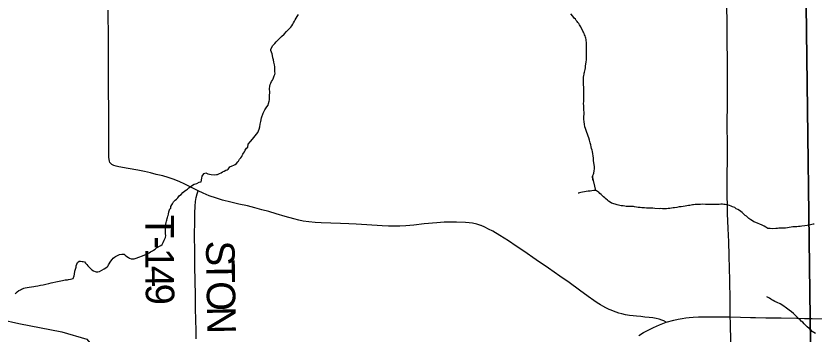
# Model space of a CAD drawing. Extents: x 103424 to 290657, y 38711 to 110967.
# Drawn here: x 140816 to 149253, y 60565 to 63924 of the extents above; entities that cross this region are included whole.
import ezdxf

# ---------------------------------------------------------------- set-up
doc = ezdxf.new("R2010")
doc.units = 0
for name, color, linetype in [('GM_X_Corporation', 7, 'Continuous'), ('GM_X_County_Road', 7, 'Continuous'), ('GM_X_Minor_River', 7, 'Continuous'), ('GM_X_Rail_Line', 7, 'Continuous'), ('GM_X_State_Route', 7, 'Continuous'), ('GM_X_Township_Road', 7, 'Continuous'), ('GM_X_Township_Road_Text', 7, 'Continuous')]:
    doc.layers.add(name, color=color, linetype=linetype)

msp = doc.modelspace()

# ---------------------------------------------------------------- linework, layer by layer
at = {"layer": 'GM_X_Corporation'}
for points in [[(149274.7, 56114.3), (149214.2, 60733.4), (149097.2, 69817.3), (149097.1, 69822.5), (149073.5, 71652), (151578, 71707.7)], [(149097.2, 69817.3), (149214.2, 60733.4), (149274.7, 56114.3)]]:
    msp.add_lwpolyline(points, dxfattribs=at)
at = {"layer": 'GM_X_County_Road'}
for points in [[(142743.1, 62076.8), (142672.7, 62112.8), (142600.8, 62149.1), (142542.2, 62174.3), (142477.9, 62199.5), (142423.6, 62217.8), (142367.5, 62234.2), (142299.4, 62251.2), (142237.6, 62266.3), (142173.3, 62280.8), (142103.3, 62295.4), (142003.8, 62313), (141904.3, 62330.7), (141875, 62337), (141851.1, 62344.5), (141830.9, 62354.2), (141818.2, 62365.7), (141809.4, 62377.5), (141804, 62391.2), (141800.2, 62409.7), (141797.4, 62431.9), (141796, 62461.7), (141793.3, 63613.1), (141792.7, 63778.2), (141792.3, 63882.6), (141791.9, 63987)], [(145729.4, 61711.8), (145690.1, 61724.7), (145644.1, 61735.4), (145605.7, 61740.4), (145569.1, 61743), (145472.6, 61746.1), (145405.1, 61746.7), (145344.6, 61745.5), (145264.5, 61741), (145133.3, 61728.4), (145023, 61716.5), (144938.5, 61708.3), (144874.2, 61705.1), (144814.2, 61703.2), (144753.1, 61703.8), (144686.2, 61706.4), (144524.2, 61717.1), (144412.5, 61724.7), (144334.4, 61728.6), (144246.7, 61732.9), (144144.9, 61736.6), (144043, 61740.4), (143979.8, 61743), (143913.7, 61749.9), (143852.6, 61758.6), (143804.7, 61768.2), (143754.9, 61780.2), (143663.2, 61805), (143565.7, 61835), (143489.4, 61857.7), (143415.8, 61877.9), (143342.4, 61898.1), (143263, 61917.6), (143171.6, 61937), (143086.4, 61956.7), (143000, 61979.4), (142934.4, 61999), (142860.1, 62025.8), (142795.6, 62052.8), (142743.1, 62076.8)], [(147690.3, 60689.8), (147663.9, 60703.6), (147645.2, 60713.1), (147616.1, 60721.5), (147582.9, 60728.5), (147549, 60735), (147509.2, 60740.6), (147465.8, 60744.8), (147423.4, 60748.9), (147378.2, 60752), (147340.7, 60755.9), (147300.8, 60761), (147259.1, 60768.1), (147220.4, 60777), (147189.6, 60786), (147161.3, 60796), (147133.8, 60805.9), (147108.1, 60816.6), (147088.3, 60824.8), (147050.6, 60842.8), (147022.1, 60858.3), (146994.8, 60873.5), (146961.2, 60894.8), (146926.2, 60918), (146865.7, 60961.5), (146772.5, 61029.1), (146663.8, 61109.2), (146567.3, 61177.3), (146444.6, 61260.6), (146314.3, 61350.4), (146183.9, 61440.3), (146104.2, 61494.5), (146024.4, 61548.7), (145932.9, 61606.1), (145856.1, 61650.5), (145813.1, 61673.6), (145773.4, 61693.1), (145734.3, 61710.1), (145729.4, 61711.8)]]:
    msp.add_lwpolyline(points, dxfattribs=at)
at = {"layer": 'GM_X_Minor_River'}
for points in [[(142946.8, 62251.6), (142966.9, 62260.1), (142986.9, 62268.6), (143000.9, 62277), (143016.9, 62285.5), (143034.9, 62293.9), (143048.9, 62300.3), (143058.9, 62304.5), (143070.7, 62321), (143078.5, 62331.2), (143102.6, 62341.8), (143120.6, 62348.3), (143132.6, 62356.6), (143146.5, 62367), (143160.3, 62383.5), (143170.3, 62389.7), (143179.9, 62410.1), (143191.7, 62426.6), (143203.6, 62438.9), (143207.4, 62449.1), (143215.1, 62465.4), (143223, 62475.7), (143230.8, 62488), (143238.5, 62506.3), (143252.2, 62526.8), (143266.2, 62537.2), (143271.5, 62571.7), (143297.2, 62598.5), (143314.9, 62623.1), (143371.9, 62695), (143381.7, 62709.3), (143387.4, 62729.6), (143392.9, 62754), (143398.4, 62780.4), (143403.8, 62810.8), (143413.2, 62847.3), (143430.3, 62896.1), (143447.7, 62932.9), (143467.3, 62963.6), (143481, 62982), (143486.7, 62998.3), (143492.3, 63022.7), (143496, 63036.9), (143497.7, 63051.1), (143497.1, 63081.3), (143498.4, 63117.7), (143497.5, 63156), (143501, 63182.4), (143504.7, 63198.6), (143510.4, 63214.9), (143518.2, 63231.2), (143527.9, 63247.6), (143535.7, 63259.8), (143539.5, 63272), (143545.2, 63290.3), (143551, 63304.6), (143554.7, 63318.8), (143554.4, 63332.9), (143554.1, 63349.1), (143553.7, 63365.2), (143551.3, 63385.4), (143548.7, 63409.5), (143542.1, 63435.6), (143537.5, 63459.8), (143533, 63481.9), (143528.5, 63506), (143524.1, 63524.1), (143517.6, 63542.1), (143511.2, 63560.1), (143508.9, 63572.2), (143530.3, 63611.1), (143542.1, 63623.4), (143552, 63633.7), (143567.8, 63652.2), (143581.7, 63664.7), (143599.5, 63683.2), (143623.3, 63705.9), (143651, 63730.8), (143676.6, 63761.6), (143700.4, 63786.4), (143720.2, 63805), (143732, 63821.4), (143741.7, 63837.7), (143749.5, 63850), (143759.2, 63870.4), (143767, 63884.7), (143776.8, 63901.1), (143788.5, 63919.5), (143804.2, 63940.1)], [(146946.3, 62082.1), (146912.7, 62230.9), (146913.6, 62188.5), (146912.7, 62230.9), (146920.3, 62253.3), (146926.1, 62265.5), (146929.6, 62289.8), (146931.3, 62308), (146930.8, 62332.2), (146928.2, 62356.4), (146925.8, 62374.5), (146921.3, 62396.7), (146920.8, 62420.9), (146918.2, 62447.1), (146915.7, 62469.2), (146911.2, 62491.3), (146906.8, 62505.4), (146902.4, 62525.5), (146898, 62543.5), (146893.5, 62563.6), (146887, 62585.7), (146880.3, 62611.8), (146871.7, 62635.8), (146865.3, 62655.9), (146856.7, 62675.9), (146850.3, 62693.9), (146843.8, 62714), (146837.3, 62734), (146830.8, 62754.1), (146826.2, 62782.2), (146823.6, 62806.4), (146821, 62834.6), (146820.5, 62860.9), (146821.9, 62887.1), (146818.5, 62951.7), (146818, 62973.9), (146817.5, 62998.1), (146819.1, 63020.3), (146818.5, 63048.6), (146818, 63068.8), (146819.6, 63091), (146819.2, 63111.2), (146820.7, 63133.4), (146820.3, 63153.6), (146819.8, 63175.8), (146817.5, 63191.9), (146817.2, 63206), (146816.9, 63220.2), (146816.6, 63232.3), (146816.4, 63242.4), (146816.1, 63254.5), (146815.9, 63266.6), (146817.7, 63276.7), (146819.3, 63297), (146823, 63309.1), (146824.8, 63319.3), (146826.6, 63331.4), (146830.3, 63345.7), (146832.1, 63359.8), (146835.8, 63376), (146837.3, 63396.3), (146841, 63416.5), (146844.5, 63438.8), (146846.1, 63461.1), (146847.7, 63481.3), (146849.3, 63499.5), (146849, 63513.6), (146848.7, 63529.8), (146848.3, 63545.9), (146847.9, 63566.1), (146847.5, 63584.3), (146847.1, 63604.4), (146846.5, 63628.7), (146846.2, 63646.8), (146843.8, 63660.9), (146843.5, 63675), (146839.2, 63689.1), (146836.9, 63701.1), (146832.6, 63713.2), (146828.3, 63725.2), (146822, 63737.2), (146817.6, 63753.2), (146809.3, 63765.2), (146788.1, 63809.1), (146781.9, 63819.1), (146773.6, 63829), (146765.2, 63842.9), (146756.8, 63854.9), (146748.6, 63864.8), (146740.2, 63876.7), (146729.9, 63888.6), (146717.4, 63902.5), (146702.9, 63920.3), (146682.1, 63946.1)], [(141634.6, 61231.7), (141653, 61224.1), (141663.2, 61220.2), (141681.3, 61222.7), (141699.4, 61227.1), (141723.4, 61239.7), (141747.4, 61252.4), (141765.3, 61262.8), (141781.3, 61273.3), (141789.1, 61285.6), (141795, 61295.8), (141802.8, 61308.1), (141810.6, 61322.4), (141820.4, 61334.7), (141832.1, 61353.1), (141844, 61365.5), (141855.9, 61375.9), (141869.9, 61384.2), (141887.9, 61392.7), (141909.9, 61403.3), (141934, 61407.9), (141946.1, 61410.1), (141958.3, 61408.4), (141970.6, 61398.5), (141987.1, 61382.8), (142005.5, 61373.1), (142015.7, 61367.2), (142032.1, 61359.5), (142042.2, 61357.7), (142052.3, 61357.9), (142066.5, 61358.2), (142086.6, 61364.7), (142114.6, 61377.5), (142152.7, 61392.4), (142176.7, 61401), (142194.7, 61409.5), (142210.8, 61415.9), (142222.7, 61424.2), (142236.7, 61432.6), (142250.7, 61441), (142260.7, 61445.2), (142270.6, 61451.5), (142286.6, 61462), (142302.5, 61474.4), (142348.4, 61501.7), (142362.4, 61510), (142372, 61530.4), (142381.6, 61554.9), (142389.4, 61571.2), (142395.1, 61585.5), (142398.7, 61605.7), (142398.3, 61623.9), (142398, 61638), (142397.8, 61648.1), (142397.4, 61666.3), (142397, 61686.4), (142398.6, 61706.7), (142400.2, 61724.9), (142403.9, 61743.1), (142407.7, 61755.3), (142409.4, 61767.5), (142413.1, 61785.7), (142418.9, 61796), (142420.7, 61808.1), (142424.5, 61818.3), (142428.3, 61832.5), (142431.8, 61854.8), (142443.3, 61887.4), (142453.2, 61895.6), (142454.9, 61911.8), (142464.6, 61928.2), (142472.4, 61940.5), (142482.1, 61960.9), (142499.9, 61977.4), (142513.8, 61989.8), (142525.7, 62004.2), (142543.4, 62026.8), (142563.3, 62039.4), (142581.1, 62059.9), (142600.9, 62076.5), (142618.9, 62087), (142628.9, 62093.3), (142644.7, 62109.8), (142656.6, 62120.1), (142668.6, 62126.5), (142682.5, 62138.9), (142700.5, 62147.3), (142712.5, 62151.6), (142728.6, 62156), (142752.6, 62168.7), (142774.7, 62171.2), (142780, 62209.6), (142785.6, 62232), (142791.4, 62244.2), (142807.2, 62258.7), (142823.2, 62267.1), (142843.6, 62257.5), (142880.2, 62250.2), (142914.6, 62246.9), (142934.8, 62249.4), (142946.8, 62251.6)], [(147433.1, 61899), (147414.9, 61900.6), (147402.7, 61902.4), (147392.6, 61902.1), (147376.4, 61905.8), (147356.1, 61907.4), (147343.9, 61911.2), (147329.8, 61910.9), (147315.6, 61912.6), (147303.5, 61912.3), (147293.4, 61912.1), (147281.3, 61911.8), (147267.1, 61913.5), (147252.9, 61915.2), (147236.7, 61918.9), (147214.4, 61920.5), (147200.2, 61924.2), (147186, 61925.9), (147173.8, 61929.7), (147161.6, 61933.5), (147149.4, 61937.2), (147137.2, 61941), (147124.9, 61944.8), (147112.7, 61948.5), (147096.4, 61958.3), (147082, 61968.1), (147069.6, 61979.9), (147053.2, 61991.7), (147040.8, 62003.5), (147026.4, 62015.3), (147014.1, 62027.2), (147001.7, 62039), (146989.3, 62050.8), (146976.9, 62062.7), (146964.6, 62070.5), (146954.4, 62076.3), (146944.2, 62080.1), (146926, 62079.7), (146905.9, 62077.3), (146885.7, 62074.8), (146865.6, 62072.4), (146805.1, 62063), (146789, 62058.6), (146775, 62056.3), (146762.9, 62054), (146758.8, 62053.9)], [(149253.7, 61726.6), (149243.6, 61724.4), (149229.5, 61722), (149215.4, 61719.7), (149201.4, 61715.4), (149179.2, 61710.9), (149155.1, 61706.3), (149124.8, 61703.6), (149106.7, 61701.2), (149088.5, 61700.8), (149072.4, 61698.4), (149058.3, 61698.1), (149044.2, 61695.8), (149030, 61695.5), (149011.9, 61693.1), (148991.8, 61688.6), (148971.6, 61686.1), (148951.5, 61683.7), (148917.1, 61682.9), (148905, 61682.7), (148880.8, 61682.2), (148866.7, 61679.8), (148850.5, 61679.5), (148814.2, 61676.7), (148787.9, 61678.1), (148775.7, 61679.9), (148765.6, 61679.6), (148743.1, 61693.3), (148726.7, 61705), (148704.2, 61714.6), (148681.8, 61724.3), (148661.4, 61733.9), (148638.9, 61743.5), (148618.6, 61751.1), (148602.2, 61760.9), (148585.8, 61772.6), (148565.3, 61786.3), (148550.8, 61800.1), (148538.5, 61810), (148526.2, 61817.8), (148493.2, 61847.3), (148478.8, 61859.2), (148464.5, 61868.9), (148448.1, 61880.7), (148431.7, 61888.4), (148415.3, 61900.2), (148392.9, 61907.8), (148376.6, 61915.5), (148360.3, 61921.2), (148344, 61926.9), (148327.8, 61930.6), (148313.6, 61932.3), (148299.4, 61934), (148285.2, 61935.7), (148267, 61935.3), (148248.9, 61932.9), (148232.7, 61932.5), (148206.4, 61934), (148184.2, 61933.5), (148157.9, 61932.9), (148133.7, 61932.4), (148107.4, 61933.9), (148079.1, 61935.3), (148052.9, 61932.7), (148028.6, 61932.1), (148010.4, 61931.7), (147996.3, 61931.4), (147978.2, 61929), (147968.1, 61928.8), (147954, 61926.5), (147941.9, 61924.2), (147925.8, 61921.8), (147907.6, 61919.4), (147889.5, 61915), (147869.4, 61912.5), (147849.2, 61910.1), (147827, 61907.6), (147802.9, 61903), (147778.7, 61898.4), (147762.6, 61896.1), (147746.5, 61895.7), (147730.4, 61891.3), (147712.2, 61890.9), (147694, 61888.5), (147671.8, 61888), (147651.6, 61887.6), (147633.4, 61889.2), (147617.3, 61888.9), (147570.7, 61891.9), (147550.5, 61893.5), (147532.3, 61893.1), (147508, 61894.6), (147483.7, 61896), (147459.4, 61897.5), (147433.1, 61899)], [(140809, 60993.7), (140819, 61000), (140828.8, 61012.3), (140846.7, 61024.8), (140862.7, 61033.2), (140874.8, 61037.5), (140884.8, 61041.8), (140898.8, 61048.2), (140912.8, 61052.5), (140935, 61057), (140955.1, 61059.5), (140979.3, 61062), (141003.5, 61066.6), (141023.6, 61071.1), (141047.8, 61075.6), (141074, 61080.2), (141102.1, 61084.9), (141132.3, 61091.6), (141162.4, 61100.3), (141188.6, 61104.9), (141255, 61118.5), (141271.1, 61122.9), (141289.2, 61127.3), (141307.3, 61131.7), (141323.4, 61134.1), (141337.5, 61136.4), (141349.6, 61138.7), (141359.7, 61138.9), (141371.8, 61141.2), (141394, 61143.7), (141408, 61148.1), (141420, 61152.4), (141429.6, 61178.8), (141433.3, 61197.1), (141438.7, 61227.5), (141444.3, 61249.8), (141448.1, 61260), (141451.9, 61270.2), (141453.6, 61284.3), (141459.3, 61304.6), (141465, 61318.9), (141484.9, 61333.5), (141499.1, 61333.8), (141515.3, 61332.1), (141527.4, 61332.4), (141541.6, 61328.6), (141550, 61314.7), (141564.5, 61298.9), (141574.8, 61287), (141581.1, 61277), (141618.2, 61243.5), (141634.6, 61231.7)], [(149268.2, 60570), (149251.8, 60581.8), (149235.4, 60593.5), (149218.9, 60609.3), (149200.4, 60625.1), (149181.8, 60642.8), (149163.3, 60658.6), (149148.8, 60672.4), (149134.3, 60690.3), (149117.9, 60702), (149105.5, 60713.8), (149095.2, 60723.7), (149086.9, 60733.6), (149076.6, 60743.5), (149064.2, 60755.4), (149051.8, 60767.2), (149035.3, 60783), (149014.7, 60800.7), (148990.1, 60818.3), (148961.3, 60839.9), (148922.4, 60865.3), (148893.7, 60882.9), (148865.1, 60898.4), (148840.6, 60910), (148822.2, 60919.7), (148807.9, 60927.5), (148797.7, 60933.3), (148781.3, 60943), (148767, 60950.8), (148754.7, 60958.6), (148752.7, 60958.6)]]:
    msp.add_lwpolyline(points, dxfattribs=at)
at = {"layer": 'GM_X_Rail_Line'}
msp.add_lwpolyline([(140282.4, 60803.2), (140846.4, 60676.4), (141299.3, 60588.3), (141565.1, 60509.4), (141959.5, 60027.6), (142291.6, 59595.7), (142910.2, 58789.9), (142993.3, 58644.6), (142964.2, 58208.5), (142897.8, 57726.7), (143026.5, 57440.1), (143275.6, 57249.1), (143694.9, 57149.4), (143948.2, 57053.9), (144110.1, 56912.6), (144284.5, 56659.3), (144429.8, 56293.8), (144782.7, 55645.9), (145405.5, 54964.8)], dxfattribs=at)
at = {"layer": 'GM_X_State_Route'}
for points in [[(148360.2, 61231.3), (148359.4, 61253), (148356, 61394.9), (148351.5, 61539), (148346, 61678.8), (148339.8, 61836.6), (148337.2, 61936), (148336.3, 62009.9), (148335.4, 62089.1), (148335.8, 62161.2), (148336.2, 62265.9), (148336.8, 62383.4), (148337.3, 62500.8), (148336.3, 62837.8), (148337.2, 62947.4), (148338.1, 63056.9), (148338.9, 63175.9), (148337.9, 63336.2), (148336.9, 63496.5), (148336, 63612.2), (148335.1, 63728), (148334.3, 63867.7), (148333.1, 64013.6)], [(148360.2, 61231.3), (148359.4, 61253), (148356, 61394.9), (148351.5, 61539), (148346, 61678.8), (148339.8, 61836.6), (148337.2, 61936), (148336.3, 62009.9), (148335.4, 62089.1), (148335.8, 62161.2), (148336.2, 62265.9), (148336.8, 62383.4), (148337.3, 62500.8), (148336.3, 62837.8), (148337.2, 62947.4), (148338.1, 63056.9), (148338.9, 63175.9), (148337.9, 63336.2), (148336.9, 63496.5), (148336, 63612.2), (148335.1, 63728), (148334.3, 63867.7), (148333.1, 64013.6)], [(148365.4, 61012.8), (148364.8, 61043.8), (148362.7, 61160.8), (148360.2, 61231.3)], [(148365.4, 61012.8), (148364.8, 61043.8), (148362.7, 61160.8), (148360.2, 61231.3)], [(148373.8, 60461.2), (148373.4, 60482.3), (148372.2, 60536.1), (148370.3, 60624), (148368.9, 60684.8), (148367.7, 60746.2), (148366.9, 60856.3), (148366.2, 60966.4), (148365.4, 61012.8)], [(148367.7, 60746.2), (148366.9, 60856.3), (148366.2, 60966.4), (148365.4, 61012.8)], [(149235.4, 60729.4), (149400.5, 60726.7), (149495.4, 60725.1), (149590.3, 60723.6), (149665.9, 60721.9), (149787.2, 60720.9), (149908.5, 60720), (150073.5, 60721.1), (150211.4, 60722), (150349.2, 60723), (150507.2, 60728.1), (150665.2, 60733.3), (150830.2, 60737.2), (150995.3, 60741.1), (151114.6, 60743.9), (151233.8, 60746.7), (151377.1, 60750.8), (151520.3, 60754.9), (151647.7, 60757.3), (151775, 60759.6), (151909, 60762.5), (152043.1, 60765.4), (152154.9, 60767.5), (152247.2, 60769.2)], [(147400.5, 60550.7), (147451.3, 60581), (147506.8, 60610.5), (147557.2, 60634.8), (147620.8, 60663.4), (147654.1, 60675.4), (147690.3, 60689.8), (147770.7, 60712.1), (147816.6, 60721.5), (147859.9, 60729.6), (147897.5, 60736.1), (147933.3, 60740.6), (147975.2, 60744.2), (148032.2, 60746.5), (148084.5, 60747.4), (148139, 60747.1)], [(147400.5, 60550.7), (147451.3, 60581), (147506.8, 60610.5), (147557.2, 60634.8), (147620.8, 60663.4), (147654.1, 60675.4), (147690.3, 60689.8), (147770.7, 60712.1), (147816.6, 60721.5), (147859.9, 60729.6), (147897.5, 60736.1), (147933.3, 60740.6), (147975.2, 60744.2), (148032.2, 60746.5), (148084.5, 60747.4), (148139, 60747.1)], [(148139, 60747.1), (148226.1, 60746.8), (148367.7, 60746.2)], [(148139, 60747.1), (148226.1, 60746.8), (148367.7, 60746.2)], [(148367.7, 60746.2), (148474.8, 60743), (148582, 60739.8), (148635.9, 60739)], [(148635.9, 60739), (148743.6, 60737.5), (148905.2, 60735.1), (149070.3, 60732.3), (149152.9, 60730.8), (149235.4, 60729.4)]]:
    msp.add_lwpolyline(points, dxfattribs=at)
at = {"layer": 'GM_X_Township_Road'}
msp.add_lwpolyline([(142722.5, 60512.7), (142720.2, 60610.3), (142717.8, 60707.9), (142715.2, 60841.9), (142712.5, 60975.9), (142710.1, 61126.4), (142707.7, 61276.9), (142706.4, 61439.9), (142705, 61602.9), (142705.6, 61762.8), (142707.6, 61840.3), (142710.1, 61916.8), (142714.1, 61965.8), (142721.6, 62007.3), (142731.6, 62044.3), (142743.1, 62076.8)], dxfattribs=at)

# ---------------------------------------------------------------- texts
at = {"layer": 'GM_X_Township_Road_Text'}
for s, rotation, p in [('T', 269.58857, (142185.8, 61824.9)), ('-', 269.68534, (142184.1, 61598.6)), ('S', 270.88383, (142824, 61549.8)), ('1', 269.99914, (142183.4, 61472.8)), ('4', 270.57224, (142183.4, 61283.6)), ('T', 270.88287, (142827.2, 61346.2)), ('O', 270.88237, (142830.7, 61120.4)), ('9', 271.50136, (142185.4, 61092.3)), ('N', 270.90682, (142834.8, 60854.6))]:
    msp.add_text(s, height=301.9, rotation=rotation, dxfattribs=at).set_placement(p)

doc.saveas('drawing.dxf')
